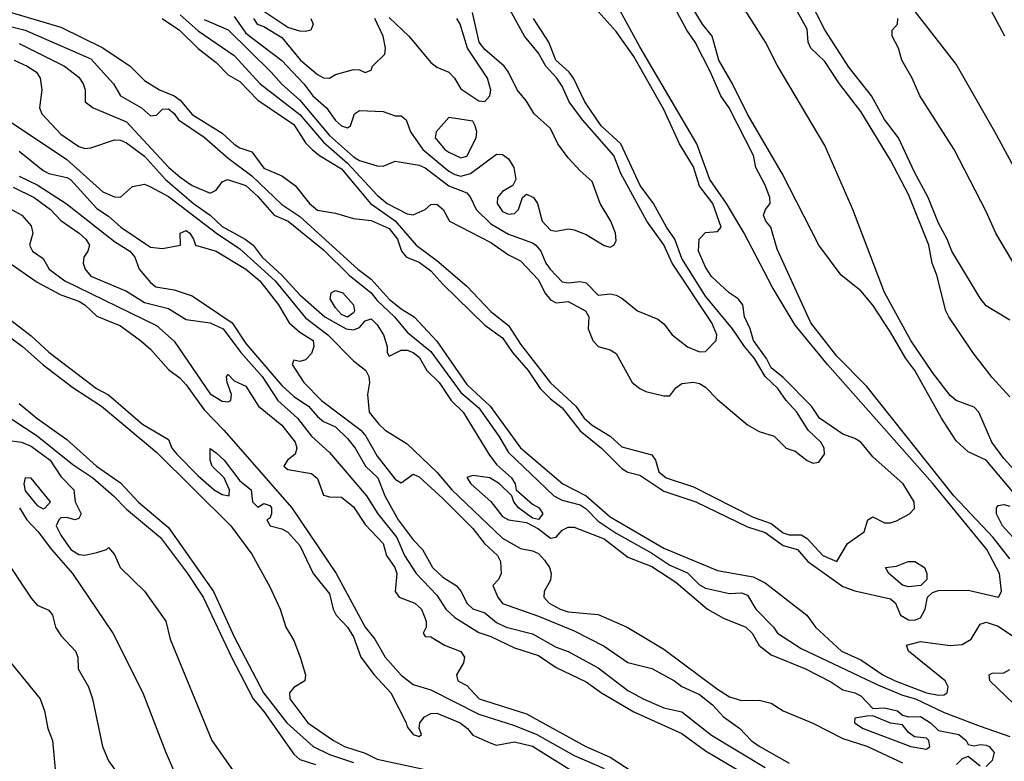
# Model space of a CAD drawing. Header units: metres. Extents: x -46681 to -43747, y -240911 to -237677.
# Tile 555 of 656: x -46234 to -46151, y -238678 to -238616. Entities that reach past the tile are written whole.
import ezdxf

# ---------------------------------------------------------------- set-up
doc = ezdxf.new("R2010")
doc.units = ezdxf.units.M
doc.layers.add('CONTOUR_INDEX', color=1, linetype='Continuous')
doc.layers.add('CONTOUR_INTER', color=3, linetype='Continuous')

msp = doc.modelspace()

# ---------------------------------------------------------------- linework, layer by layer
at = {"layer": 'CONTOUR_INDEX'}
for points, elevation in [([(-46150.595, -238660.804), (-46152, -238659.02), (-46155.296, -238655.52), (-46162.595, -238646.347), (-46165.095, -238643.805), (-46167.266, -238641.02), (-46170.095, -238634.844), (-46170.614, -238633.02), (-46171.058, -238632.52), (-46171.246, -238632.02), (-46171.071, -238631.52), (-46170.69, -238631.02), (-46170.71, -238630.52), (-46171.095, -238629.488), (-46171.897, -238628.02), (-46172.089, -238627.02), (-46174.125, -238623.02), (-46174.815, -238622.02), (-46175.669, -238620.02), (-46176.974, -238617.52), (-46177.667, -238616.52), (-46179.249, -238613.52)], 95), ([(-46215.595, -238615.364), (-46214.595, -238616.752), (-46211.595, -238619.06), (-46209.757, -238621.02), (-46208.985, -238622.02), (-46207.855, -238623.02), (-46207.095, -238624.088), (-46206.595, -238624.519), (-46206.095, -238624.693), (-46205.843, -238624.52), (-46205.506, -238623.52), (-46205.095, -238623.227), (-46203.095, -238623.328), (-46202.095, -238623.685), (-46201.595, -238623.678), (-46201.187, -238624.02), (-46200.822, -238625.02), (-46199.769, -238626.52), (-46197.595, -238628.318), (-46197.095, -238628.613), (-46196.595, -238628.731), (-46195.79, -238628.52), (-46193.595, -238626.886), (-46193.095, -238626.918), (-46192.595, -238627.293), (-46192.144, -238628.02), (-46191.991, -238629.02), (-46192.228, -238629.52), (-46193.095, -238630.03), (-46193.517, -238630.52), (-46193.539, -238631.02), (-46193.095, -238631.69), (-46192.595, -238631.925), (-46192.095, -238631.857), (-46191.754, -238631.52), (-46191.424, -238630.52), (-46191.095, -238630.246), (-46190.494, -238630.52), (-46190.177, -238631.02), (-46189.779, -238632.52), (-46189.095, -238633.276), (-46188.595, -238633.341), (-46187.595, -238633.139), (-46187.095, -238633.241), (-46186.095, -238633.633), (-46184.595, -238634.547), (-46184.095, -238634.68), (-46183.77, -238634.52), (-46183.595, -238634.151), (-46183.639, -238633.52), (-46184.02, -238632.52), (-46184.924, -238631.02), (-46185.595, -238629.183), (-46186.595, -238628.303), (-46187.595, -238627.191), (-46188.458, -238626.02), (-46189.095, -238624.756), (-46190.443, -238623.52), (-46191.095, -238622.467), (-46191.876, -238621.52), (-46192.596, -238620.02), (-46192.977, -238619.52), (-46194.595, -238618.121), (-46195.062, -238617.52), (-46195.607, -238615.02)], 90), ([(-46236.095, -238615.747), (-46233.095, -238616.504), (-46227.595, -238618.905), (-46225.699, -238621.02), (-46225.097, -238622.02), (-46223.333, -238623.02), (-46222.595, -238623.695), (-46222.095, -238623.64), (-46221.595, -238623.115), (-46221.095, -238623.089), (-46220.595, -238623.497), (-46220.239, -238624.02), (-46218.095, -238625.475), (-46216.095, -238627.23), (-46214.095, -238628.712), (-46211.595, -238631.122), (-46210.095, -238632.113), (-46205.232, -238636.52), (-46204.095, -238637.381), (-46202.595, -238639.045), (-46201.595, -238639.858), (-46200.511, -238640.52), (-46198.595, -238642.557), (-46196.095, -238646.182), (-46194.13, -238648.02), (-46191.595, -238651.5), (-46188.045, -238654.52), (-46186.095, -238655.51), (-46184.095, -238657.266), (-46179.595, -238659.895), (-46175.095, -238661.774), (-46172.095, -238662.31), (-46171.095, -238662.792), (-46167.607, -238665.52), (-46166.878, -238666.52), (-46164.697, -238668.52), (-46163.095, -238669.252), (-46161.241, -238670.52), (-46160.223, -238671.02), (-46157.595, -238672.023), (-46156.595, -238672.21), (-46156.095, -238672.177), (-46155.85, -238672.02), (-46155.758, -238671.52), (-46156.022, -238671.02), (-46159.102, -238668.52), (-46159.269, -238668.02), (-46158.095, -238667.724), (-46155.595, -238668.051), (-46154.595, -238667.972), (-46153.844, -238667.52), (-46153.095, -238666.263), (-46152.595, -238666.113), (-46151.595, -238666.444), (-46149.095, -238668.112)], 95), ([(-46149.982, -238636.52), (-46151.784, -238633.52), (-46152.595, -238631.694), (-46155.264, -238626.52), (-46158.137, -238622.02), (-46158.796, -238620.52), (-46159.654, -238619.02), (-46159.936, -238618.02), (-46160.449, -238617.02), (-46160.469, -238616.52), (-46160.003, -238616.02), (-46159.985, -238615.52)], 100), ([(-46233.595, -238628.729), (-46232.095, -238629.48), (-46229.653, -238631.02), (-46225.595, -238634.205), (-46224.331, -238635.02), (-46223.907, -238635.52), (-46223.527, -238636.52), (-46222.595, -238637.661), (-46222.143, -238638.02), (-46220.595, -238638.253), (-46219.095, -238638.754), (-46215.745, -238641.02), (-46214.595, -238642.771), (-46211.595, -238646.267), (-46210.595, -238647.203), (-46209.356, -238648.02), (-46208.595, -238648.88), (-46208.095, -238649.278), (-46207.095, -238649.745), (-46206.095, -238650.715), (-46205.448, -238651.52), (-46204.58, -238653.02), (-46203.543, -238654.02), (-46202.962, -238655.52), (-46201.838, -238657.52), (-46200.595, -238659.211), (-46199.808, -238660.02), (-46198.962, -238661.52), (-46198.095, -238662.331), (-46196.972, -238663.02), (-46196.568, -238663.52), (-46196.102, -238664.52), (-46195.595, -238664.992), (-46194.595, -238665.323), (-46193.595, -238666.116), (-46192.795, -238666.52), (-46190.595, -238667.07), (-46188.595, -238668.206), (-46187.595, -238668.544), (-46185.095, -238669.936), (-46182.595, -238671.829), (-46181.332, -238672.52), (-46179.595, -238673.27), (-46178.095, -238673.602), (-46175.595, -238675.554), (-46171.095, -238678.273)], 100), ([(-46235.595, -238641.346), (-46233.306, -238643.02), (-46231.595, -238644.535), (-46229.095, -238646.436), (-46226.697, -238648.02), (-46222.095, -238651.871), (-46215.856, -238658.02), (-46214.095, -238660.408), (-46212.595, -238663.154), (-46211.722, -238665.02), (-46211.262, -238666.52), (-46210.595, -238667.633), (-46210.053, -238669.02), (-46209.602, -238670.52), (-46209.668, -238671.02), (-46210.595, -238671.571), (-46210.94, -238672.02), (-46210.925, -238672.52), (-46209.402, -238674.52), (-46207.263, -238676.02), (-46206.331, -238676.52), (-46204.595, -238677.074), (-46203.595, -238677.589), (-46199.595, -238678.442)], 105), ([(-46234.952, -238660.52), (-46232.595, -238664.083), (-46232.095, -238664.682), (-46231.095, -238665.084), (-46230.81, -238665.52), (-46230.55, -238666.52), (-46230.095, -238667.226), (-46228.875, -238668.52), (-46228.691, -238669.02), (-46228.663, -238670.02), (-46227.793, -238671.52), (-46227.449, -238672.52), (-46226.615, -238676.52), (-46226.095, -238677.728), (-46225.595, -238678.415)], 110)]:
    msp.add_lwpolyline(points, dxfattribs=dict(at, elevation=elevation))
at = {"layer": 'CONTOUR_INTER'}
for points, elevation in [([(-46150.595, -238647.229), (-46152.095, -238645.594), (-46153.696, -238643.52), (-46155.727, -238640.52), (-46155.976, -238640.02), (-46156.718, -238637.02), (-46157.103, -238636.02), (-46157.402, -238634.52), (-46159.095, -238630.278), (-46160.595, -238627.394), (-46163.095, -238623.324), (-46164.867, -238621.02), (-46166.095, -238619.146), (-46167.283, -238618.02), (-46167.493, -238617.52), (-46167.595, -238616.419), (-46170.839, -238610.52)], 98), ([(-46147.801, -238656.02), (-46151.095, -238652.403), (-46152.102, -238651.02), (-46153.217, -238648.52), (-46153.595, -238648.104), (-46155.095, -238647.529), (-46155.595, -238647.12), (-46157.095, -238645.176), (-46158.895, -238642.52), (-46161.095, -238638.484), (-46163.753, -238631.52), (-46166.095, -238626.159), (-46170.095, -238619.433), (-46171.08, -238617.52), (-46174.095, -238612.755)], 97), ([(-46150.595, -238640.797), (-46152.095, -238639.912), (-46152.595, -238639.597), (-46153.095, -238638.957), (-46155.471, -238635.02), (-46155.861, -238634.02), (-46156.595, -238632.689), (-46157.444, -238630.52), (-46158.595, -238628.415), (-46159.941, -238625.52), (-46161.095, -238624.005), (-46162.203, -238622.02), (-46164.095, -238619.616), (-46166.095, -238616.491), (-46168.095, -238612.565)], 99), ([(-46235.095, -238614.787), (-46230.095, -238616.264), (-46226.595, -238617.985), (-46224.295, -238619.52), (-46223.095, -238620.717), (-46221.847, -238621.52), (-46220.595, -238622.015), (-46220.095, -238622.381), (-46219.095, -238623.563), (-46216.595, -238625.147), (-46215.595, -238626.063), (-46215.095, -238626.378), (-46214.095, -238626.716), (-46213.095, -238628.06), (-46211.595, -238628.714), (-46210.475, -238629.52), (-46209.266, -238631.02), (-46208.595, -238631.596), (-46207.095, -238631.834), (-46205.595, -238632.286), (-46204.095, -238632.466), (-46202.595, -238633.126), (-46201.892, -238634.02), (-46201.56, -238635.02), (-46201.153, -238635.52), (-46200.095, -238635.931), (-46199.095, -238636.678), (-46198.095, -238637.8), (-46194.595, -238641.213), (-46193.095, -238642.291), (-46192.258, -238643.52), (-46190.954, -238645.02), (-46189.961, -238646.52), (-46189.095, -238647.39), (-46188.095, -238648.145), (-46186.595, -238650.079), (-46184.806, -238651.52), (-46183.095, -238653.22), (-46182.595, -238653.522), (-46181.595, -238653.795), (-46179.595, -238655.136), (-46176.907, -238656.02), (-46172.595, -238658.127), (-46171.095, -238658.579), (-46169.595, -238659.673), (-46168.392, -238660.02), (-46167.526, -238661.02), (-46164.595, -238663.123), (-46163.595, -238663.488), (-46160.595, -238664.154), (-46160.189, -238664.52), (-46159.757, -238665.52), (-46159.095, -238665.908), (-46158.595, -238665.931), (-46158.095, -238665.738), (-46157.705, -238665.02), (-46157.49, -238664.02), (-46157.095, -238663.603), (-46156.595, -238663.461), (-46154.095, -238663.425), (-46151.56, -238664.02), (-46151.297, -238663.52), (-46151.479, -238662.02), (-46152.524, -238660.02), (-46157.095, -238654.447), (-46165.867, -238644.52), (-46168.595, -238641.212), (-46170.51, -238638.02), (-46172.868, -238633.52), (-46174.338, -238631.02), (-46175.729, -238629.02), (-46176.813, -238626.02), (-46181.595, -238617.919), (-46184.25, -238613.02)], 94), ([(-46150.084, -238655.52), (-46152.595, -238652.542), (-46154.095, -238651.828), (-46155.095, -238650.912), (-46156.334, -238649.02), (-46158.566, -238645.02), (-46159.318, -238644.02), (-46160.595, -238641.802), (-46162.095, -238639.56), (-46163.095, -238638.358), (-46164.743, -238637.02), (-46166.598, -238634.52), (-46169.671, -238628.52), (-46172.595, -238623.548), (-46173.826, -238621.02), (-46174.974, -238619.02), (-46175.554, -238617.02), (-46176.346, -238616.02), (-46178.095, -238613.128)], 96), ([(-46147.595, -238632.891), (-46151.849, -238625.02), (-46155.095, -238619.363), (-46160.095, -238612.901)], 101), ([(-46151.023, -238617.02), (-46152.595, -238614.069)], 102), ([(-46221.618, -238615.52), (-46220.169, -238616.52), (-46218.595, -238618.057), (-46217.095, -238619.207), (-46216.095, -238620.241), (-46215.095, -238620.808), (-46213.595, -238622.362), (-46210.595, -238624.418), (-46209.595, -238625.942), (-46209.059, -238626.52), (-46208.446, -238627.02), (-46206.595, -238628.12), (-46204.154, -238631.02), (-46202.095, -238632.475), (-46200.343, -238634.52), (-46198.595, -238635.793), (-46196.095, -238637.966), (-46194.095, -238640.09), (-46192.595, -238641.246), (-46191.595, -238642.801), (-46189.095, -238646.05), (-46186.969, -238648.02), (-46186.252, -238649.02), (-46185.595, -238649.596), (-46184.095, -238650.526), (-46183.095, -238651.426), (-46180.595, -238652.092), (-46180.292, -238652.52), (-46180.02, -238653.52), (-46179.394, -238654.02), (-46177.095, -238654.771), (-46172.095, -238657.298), (-46170.595, -238657.834), (-46169.595, -238658.622), (-46169.095, -238658.775), (-46168.095, -238658.782), (-46167.595, -238659.078), (-46166.279, -238660.52), (-46165.095, -238661.018), (-46164.217, -238659.52), (-46162.797, -238658.52), (-46162.499, -238657.52), (-46162.095, -238657.287), (-46161.095, -238657.767), (-46160.595, -238657.782), (-46160.095, -238657.599), (-46159.016, -238657.02), (-46158.595, -238656.577), (-46158.634, -238656.02), (-46159.555, -238654.52), (-46162.095, -238652.238), (-46163.095, -238651.033), (-46163.595, -238650.713), (-46164.595, -238650.355), (-46166.562, -238649.02), (-46167.212, -238648.02), (-46169.595, -238645.604), (-46170.595, -238644.799), (-46170.976, -238644.02), (-46172.092, -238642.52), (-46172.354, -238641.52), (-46172.833, -238640.52), (-46172.969, -238639.52), (-46173.373, -238639.02), (-46174.128, -238638.52), (-46175.595, -238637.148), (-46176.095, -238636.368), (-46176.682, -238635.02), (-46176.628, -238634.02), (-46176.095, -238633.471), (-46175.095, -238633.388), (-46174.787, -238633.02), (-46175.482, -238631.02), (-46176.595, -238629.575), (-46177.095, -238627.968), (-46178.287, -238626.02), (-46179.595, -238623.165), (-46182.095, -238618.72), (-46183.595, -238616.63), (-46185.095, -238614.948)], 93), ([(-46220.095, -238615.237), (-46218.595, -238616.577), (-46215.595, -238618.645), (-46213.405, -238621.02), (-46210.095, -238623.585), (-46208.095, -238625.902), (-46206.095, -238627.65), (-46203.595, -238630.321), (-46202.767, -238631.02), (-46201.095, -238631.882), (-46200.595, -238631.971), (-46199.595, -238631.524), (-46199.095, -238631.114), (-46198.595, -238631.081), (-46198.061, -238631.52), (-46197.551, -238632.52), (-46194.095, -238634.295), (-46192.595, -238635.327), (-46191.595, -238635.836), (-46190.095, -238637.426), (-46189.558, -238638.52), (-46189.095, -238639.109), (-46188.595, -238639.347), (-46187.595, -238639.248), (-46186.165, -238640.02), (-46185.871, -238640.52), (-46185.933, -238641.52), (-46185.548, -238642.52), (-46185.095, -238643.008), (-46184.095, -238643.279), (-46183.595, -238643.609), (-46182.238, -238646.02), (-46181.595, -238646.52), (-46181.095, -238646.766), (-46179.595, -238647.141), (-46179.095, -238647.142), (-46178.595, -238646.48), (-46178.095, -238646.108), (-46177.095, -238645.997), (-46176.595, -238646.099), (-46176.095, -238646.404), (-46175.095, -238647.441), (-46172.595, -238649.571), (-46171.595, -238650.121), (-46170.337, -238650.52), (-46169.346, -238651.52), (-46168.595, -238651.769), (-46167.595, -238652.569), (-46167.095, -238652.786), (-46166.595, -238652.71), (-46166.138, -238652.02), (-46166.153, -238651.52), (-46166.433, -238651.02), (-46167.509, -238650.02), (-46168.436, -238648.52), (-46169.343, -238647.52), (-46170.044, -238646.52), (-46171.105, -238645.52), (-46171.999, -238644.02), (-46172.843, -238643.02), (-46173.846, -238641.52), (-46176.095, -238638.79), (-46178.095, -238635.641), (-46178.673, -238634.02), (-46179.375, -238633.02), (-46180.46, -238631.02), (-46181.577, -238629.52), (-46183.18, -238626.02), (-46184.845, -238624.52), (-46186.205, -238622.52), (-46187.147, -238620.52), (-46187.528, -238620.02), (-46188.647, -238619.02), (-46189.218, -238617.52), (-46190.509, -238615.52)], 92), ([(-46218.095, -238615.622), (-46216.095, -238616.489), (-46212.474, -238620.02), (-46211.607, -238621.02), (-46210.095, -238622.374), (-46207.595, -238625.335), (-46205.595, -238627.127), (-46205.095, -238627.427), (-46203.595, -238627.868), (-46203.095, -238627.902), (-46202.095, -238627.483), (-46200.095, -238627.83), (-46199.595, -238628.05), (-46197.595, -238629.559), (-46196.095, -238630.143), (-46195.777, -238630.52), (-46195.31, -238631.52), (-46194.095, -238632.729), (-46192.595, -238633.605), (-46190.595, -238634.312), (-46190.305, -238634.52), (-46189.891, -238635.02), (-46189.469, -238636.02), (-46189.122, -238636.52), (-46188.095, -238637.587), (-46187.595, -238637.669), (-46186.595, -238637.564), (-46186.095, -238637.677), (-46185.095, -238638.707), (-46184.095, -238638.597), (-46183.595, -238638.704), (-46183.095, -238638.967), (-46181.802, -238640.02), (-46180.095, -238640.713), (-46179.595, -238641.111), (-46178.886, -238642.02), (-46177.595, -238643.033), (-46176.595, -238643.462), (-46176.095, -238643.438), (-46175.205, -238642.52), (-46175.161, -238642.02), (-46175.579, -238641.02), (-46178.904, -238636.02), (-46179.595, -238634.482), (-46181.021, -238632.52), (-46183.185, -238628.52), (-46183.791, -238627.02), (-46186.391, -238624.02), (-46187.508, -238622.52), (-46188.095, -238621.215), (-46188.551, -238620.52), (-46189.481, -238619.52), (-46190.095, -238618.448), (-46191.27, -238617.02), (-46192.642, -238614.52)], 91), ([(-46209.159, -238615.52), (-46208.974, -238616.02), (-46209.173, -238616.52), (-46209.595, -238616.635), (-46210.095, -238616.589), (-46211.095, -238616.298), (-46213.095, -238614.954)], 89), ([(-46213.976, -238615.52), (-46213.645, -238616.02), (-46213.095, -238616.203), (-46211.595, -238617.119), (-46210.017, -238619.02), (-46208.595, -238620.233), (-46208.095, -238620.492), (-46207.595, -238620.52), (-46207.095, -238620.223), (-46205.595, -238619.812), (-46205.095, -238619.831), (-46204.595, -238620.07), (-46204.095, -238619.849), (-46203.983, -238619.52), (-46202.968, -238618.52), (-46202.907, -238618.02), (-46203.088, -238617.02), (-46203.808, -238615.52)], 89), ([(-46202.595, -238615.442), (-46200.951, -238617.02), (-46199.095, -238619.228), (-46198.595, -238619.613), (-46197.595, -238620.034), (-46197.133, -238620.52), (-46196.595, -238621.412), (-46195.095, -238622.423), (-46194.595, -238622.499), (-46194.178, -238622.02), (-46194.095, -238621.524), (-46194.371, -238620.52), (-46196.043, -238618.02), (-46196.661, -238616.02), (-46196.921, -238615.52)], 89), ([(-46233.595, -238617.618), (-46229.794, -238619.52), (-46228.595, -238620.439), (-46228.236, -238621.02), (-46228.067, -238621.52), (-46228.065, -238622.52), (-46227.392, -238623.02), (-46224.595, -238624.183), (-46221.095, -238627.974), (-46220.095, -238628.836), (-46219.095, -238629.532), (-46217.595, -238630.172), (-46217.095, -238629.91), (-46216.595, -238629.217), (-46216.135, -238629.02), (-46214.595, -238629.52), (-46213.595, -238630.448), (-46212.231, -238632.02), (-46211.068, -238632.52), (-46208.095, -238634.912), (-46205.956, -238637.02), (-46204.095, -238638.513), (-46203.595, -238639.144), (-46202.142, -238640.52), (-46201.095, -238641.797), (-46199.095, -238643.427), (-46196.595, -238646.854), (-46195.095, -238648.143), (-46193.408, -238650.52), (-46192.595, -238651.899), (-46188.793, -238655.52), (-46188.095, -238655.894), (-46186.595, -238656.273), (-46186.095, -238656.617), (-46185.095, -238657.636), (-46183.595, -238658.652), (-46180.595, -238660.31), (-46179.095, -238661.316), (-46177.595, -238661.959), (-46176.595, -238662.96), (-46176.095, -238663.249), (-46174.095, -238663.69), (-46173.095, -238663.656), (-46172.595, -238663.83), (-46171.874, -238665.02), (-46170.408, -238666.52), (-46170.068, -238667.02), (-46168.095, -238668.301), (-46161.595, -238671.386), (-46159.595, -238672.214), (-46158.51, -238672.52), (-46156.095, -238673.67), (-46153.095, -238674.812), (-46150.595, -238675.664)], 96), ([(-46233.999, -238619.02), (-46232.917, -238619.52), (-46232.141, -238620.02), (-46231.845, -238620.52), (-46231.68, -238621.52), (-46231.892, -238623.02), (-46231.68, -238623.52), (-46230.095, -238625.214), (-46228.595, -238626.26), (-46228.095, -238626.414), (-46227.595, -238626.354), (-46225.595, -238625.687), (-46225.095, -238625.725), (-46224.595, -238625.959), (-46223.095, -238627.069), (-46221.324, -238629.02), (-46218.98, -238631.02), (-46217.595, -238632.005), (-46216.595, -238632.958), (-46214.651, -238634.02), (-46213.99, -238634.52), (-46213.24, -238635.52), (-46211.595, -238637.022), (-46210.095, -238638.682), (-46207.989, -238640.52), (-46206.207, -238641.52), (-46205.595, -238641.607), (-46205.095, -238641.415), (-46204.595, -238640.847), (-46204.095, -238640.705), (-46203.595, -238641.181), (-46203.062, -238642.02), (-46202.765, -238643.02), (-46202.768, -238643.52), (-46202.595, -238643.832), (-46201.595, -238643.324), (-46201.095, -238643.329), (-46200.595, -238643.502), (-46200.095, -238643.896), (-46199.438, -238645.02), (-46198.41, -238646.02), (-46197.399, -238647.52), (-46196.393, -238648.52), (-46194.255, -238652.02), (-46193.595, -238652.895), (-46192.344, -238654.02), (-46192.05, -238654.52), (-46191.95, -238655.02), (-46190.595, -238656.205), (-46190.043, -238656.52), (-46189.726, -238657.02), (-46190.095, -238657.491), (-46190.595, -238657.401), (-46191.776, -238656.52), (-46192.156, -238656.02), (-46192.325, -238655.52), (-46193.358, -238654.52), (-46194.171, -238654.02), (-46195.595, -238653.804), (-46196.095, -238653.981), (-46195.744, -238654.52), (-46194.095, -238656), (-46193.095, -238657.26), (-46192.595, -238657.541), (-46191.095, -238657.751), (-46190.095, -238658.279), (-46189.095, -238659.063), (-46188.595, -238658.982), (-46188.095, -238658.38), (-46187.595, -238658.148), (-46187.095, -238658.144), (-46184.595, -238659.131), (-46182.595, -238660.644), (-46180.595, -238661.435), (-46178.595, -238662.739), (-46175.927, -238665.02), (-46174.595, -238665.778), (-46172.707, -238666.52), (-46172.202, -238667.02), (-46171.595, -238668.044), (-46170.595, -238668.827), (-46167.733, -238670.02), (-46165.595, -238671.104), (-46164.595, -238671.776), (-46163.578, -238672.02), (-46163.095, -238672.262), (-46162.095, -238673.319), (-46161.095, -238673.277), (-46160.015, -238673.52), (-46159.595, -238673.897), (-46159.095, -238674.042), (-46158.095, -238674.01), (-46157.243, -238674.52), (-46156.595, -238675.166), (-46154.891, -238675.52), (-46154.26, -238676.02), (-46154.095, -238676.351), (-46153.595, -238676.462), (-46153.095, -238676.349), (-46152.595, -238676.397), (-46152.33, -238676.52), (-46151.925, -238677.02), (-46152.095, -238677.685), (-46152.595, -238678.181)], 97), ([(-46234.561, -238624.02), (-46229.595, -238627.347), (-46226.595, -238630.049), (-46225.595, -238630.458), (-46225.095, -238630.512), (-46224.095, -238629.606), (-46223.095, -238629.42), (-46222.595, -238629.624), (-46221.095, -238630.437), (-46217.06, -238633.52), (-46215.095, -238634.818), (-46212.147, -238637.52), (-46209.595, -238640.607), (-46207.731, -238642.02), (-46205.595, -238644.216), (-46204.54, -238645.02), (-46204.301, -238645.52), (-46204.252, -238646.02), (-46204.401, -238647.02), (-46204.266, -238648.52), (-46203.463, -238649.52), (-46202.944, -238650.02), (-46201.095, -238651.151), (-46198.595, -238653.542), (-46197.355, -238655.02), (-46193.095, -238659.07), (-46191.595, -238659.94), (-46190.595, -238660.113), (-46190.095, -238660.348), (-46189.595, -238660.893), (-46189.16, -238661.52), (-46189.036, -238662.02), (-46189.095, -238662.571), (-46189.61, -238663.52), (-46189.647, -238664.02), (-46189.182, -238664.52), (-46188.272, -238665.02), (-46187.595, -238665.235), (-46185.095, -238665.464), (-46182.674, -238666.52), (-46179.595, -238668.373), (-46175.095, -238671.726), (-46174.095, -238672.349), (-46173.095, -238672.665), (-46171.595, -238672.622), (-46170.595, -238672.885), (-46169.595, -238673.529), (-46167.095, -238674.573), (-46164.595, -238675.852), (-46162.595, -238676.481), (-46159.595, -238677.893)], 98), ([(-46197.595, -238623.822), (-46198.672, -238625.02), (-46198.749, -238625.52), (-46197.93, -238626.52), (-46197.595, -238626.741), (-46196.595, -238627.191), (-46196.095, -238627.063), (-46195.317, -238625.52), (-46195.255, -238625.02), (-46195.394, -238624.52), (-46195.595, -238624.136), (-46197.595, -238623.822)], 89), ([(-46233.595, -238626.646), (-46231.595, -238628.252), (-46231.095, -238628.53), (-46229.595, -238628.85), (-46229.284, -238629.02), (-46227.095, -238631.444), (-46226.095, -238632.091), (-46225.079, -238633.02), (-46222.595, -238634.687), (-46221.595, -238634.81), (-46220.07, -238634.52), (-46220.096, -238633.52), (-46219.595, -238633.292), (-46219.294, -238633.52), (-46218.981, -238634.02), (-46218.828, -238634.52), (-46217.09, -238635.02), (-46214.595, -238636.532), (-46213.422, -238637.52), (-46211.869, -238639.52), (-46210.976, -238641.02), (-46210.095, -238641.798), (-46208.971, -238642.52), (-46208.913, -238643.02), (-46209.095, -238643.59), (-46209.595, -238644.12), (-46210.095, -238644.266), (-46210.595, -238644.147), (-46210.734, -238644.52), (-46209.76, -238646.02), (-46208.272, -238647.52), (-46204.963, -238650.02), (-46204.551, -238650.52), (-46203.595, -238652.191), (-46202.095, -238654.134), (-46201.595, -238654.441), (-46200.595, -238653.711), (-46200.095, -238653.913), (-46198.095, -238655.74), (-46195.595, -238658.262), (-46194.622, -238659.52), (-46193.518, -238660.52), (-46193.263, -238661.02), (-46193.227, -238662.02), (-46193.443, -238662.52), (-46193.902, -238663.02), (-46193.506, -238664.02), (-46193.095, -238664.543), (-46190.095, -238665.585), (-46187.095, -238666.814), (-46184.595, -238668.1), (-46182.595, -238669.478), (-46180.595, -238669.973), (-46178.688, -238671.02), (-46178.095, -238671.485), (-46176.595, -238672.172), (-46175.511, -238673.02), (-46174.595, -238674.036), (-46173.221, -238675.02), (-46172.262, -238676.02), (-46171.595, -238676.479), (-46169.095, -238677.921)], 99), ([(-46234.095, -238629.663), (-46232.337, -238630.52), (-46230.959, -238631.52), (-46230.095, -238632.441), (-46228.558, -238633.52), (-46228.011, -238634.02), (-46227.703, -238634.52), (-46227.84, -238635.02), (-46228.166, -238635.52), (-46228.224, -238636.02), (-46228.073, -238636.52), (-46227.595, -238637.107), (-46224.595, -238638.374), (-46223.095, -238639.318), (-46221.095, -238639.812), (-46219.595, -238640.738), (-46217.595, -238641.017), (-46216.495, -238641.52), (-46215.034, -238643.52), (-46213.243, -238645.52), (-46211.923, -238647.52), (-46210.266, -238649.02), (-46209.095, -238650.509), (-46207.595, -238651.885), (-46204.501, -238655.52), (-46203.553, -238657.02), (-46201.945, -238659.02), (-46201.305, -238660.52), (-46200.349, -238662.02), (-46198.595, -238663.847), (-46197.864, -238665.02), (-46197.095, -238665.713), (-46195.095, -238666.956), (-46194.095, -238667.299), (-46192.095, -238668.254), (-46190.095, -238668.894), (-46188.595, -238669.89), (-46186.095, -238671.104), (-46184.803, -238672.02), (-46182.095, -238673.621), (-46178.095, -238675.423), (-46176.095, -238676.891), (-46171.595, -238679.539)], 101), ([(-46234.595, -238631.345), (-46233.364, -238632.02), (-46232.595, -238632.904), (-46232.442, -238633.52), (-46232.714, -238634.52), (-46232.469, -238635.02), (-46231.595, -238635.64), (-46231.079, -238636.52), (-46229.77, -238637.52), (-46222.095, -238641.252), (-46220.595, -238642.555), (-46217.595, -238646.98), (-46216.595, -238647.586), (-46216.095, -238647.632), (-46215.868, -238647.52), (-46215.798, -238647.02), (-46216.182, -238646.02), (-46216.233, -238645.52), (-46216.095, -238645.343), (-46215.595, -238645.896), (-46214.595, -238646.326), (-46213.539, -238648.02), (-46211.595, -238649.612), (-46210.469, -238651.02), (-46210.344, -238651.52), (-46210.485, -238652.02), (-46211.122, -238652.52), (-46211.409, -238653.02), (-46211.095, -238653.311), (-46209.095, -238653.645), (-46208.595, -238654.072), (-46208.095, -238655.458), (-46207.595, -238655.604), (-46206.595, -238655.633), (-46205.595, -238656.443), (-46204.595, -238657.92), (-46203.091, -238659.52), (-46202.82, -238660.52), (-46202.125, -238661.52), (-46201.962, -238662.02), (-46202.09, -238663.52), (-46201.762, -238664.02), (-46200.44, -238664.52), (-46199.893, -238665.02), (-46199.503, -238666.02), (-46199.485, -238666.52), (-46199.75, -238667.02), (-46199.595, -238667.306), (-46199.095, -238667.33), (-46197.969, -238668.02), (-46196.595, -238668.556), (-46196.28, -238669.02), (-46196.37, -238669.52), (-46196.965, -238670.52), (-46196.851, -238671.02), (-46196.095, -238671.404), (-46195.051, -238672.52), (-46191.095, -238673.789), (-46186.129, -238676.52), (-46184.095, -238677.397), (-46181.594, -238679.02)], 102), ([(-46237.095, -238634.159), (-46232.095, -238637.617), (-46230.095, -238638.691), (-46228.595, -238639.203), (-46228.09, -238639.52), (-46227.095, -238640.458), (-46225.095, -238641.284), (-46223.439, -238642.52), (-46222.595, -238643.228), (-46221.095, -238644.939), (-46220.095, -238645.668), (-46219.595, -238646.212), (-46218.095, -238648.318), (-46216.445, -238650.02), (-46210.757, -238656.52), (-46207.047, -238662.02), (-46204.596, -238666.52), (-46203.786, -238667.52), (-46202.935, -238669.02), (-46201.595, -238670.53), (-46200.595, -238671.335), (-46199.095, -238671.777), (-46195.095, -238673.799), (-46192.095, -238674.763), (-46190.215, -238675.52), (-46187.095, -238677.268), (-46184.595, -238678.361)], 103), ([(-46207.468, -238638.52), (-46207.095, -238638.328), (-46206.481, -238638.52), (-46205.573, -238639.52), (-46205.509, -238640.02), (-46205.595, -238640.195), (-46206.095, -238640.541), (-46206.595, -238640.33), (-46207.095, -238639.78), (-46207.53, -238639.02), (-46207.468, -238638.52)], 97), ([(-46234.658, -238640.52), (-46232.595, -238642.113), (-46231.095, -238643.478), (-46227.116, -238646.52), (-46226.095, -238647.068), (-46223.272, -238649.52), (-46221.095, -238650.81), (-46220.811, -238651.52), (-46220.378, -238652.02), (-46218.595, -238653.853), (-46217.265, -238655.02), (-46216.595, -238655.406), (-46216.004, -238655.52), (-46215.96, -238655.02), (-46216.413, -238654.02), (-46217.42, -238653.02), (-46217.587, -238652.52), (-46217.595, -238651.563), (-46217.095, -238651.922), (-46216.429, -238652.52), (-46215.095, -238654.262), (-46214.152, -238655.02), (-46214.038, -238656.02), (-46213.595, -238656.479), (-46213.095, -238656.164), (-46212.595, -238656.322), (-46212.455, -238656.52), (-46212.443, -238657.02), (-46212.595, -238657.384), (-46212.845, -238657.52), (-46212.561, -238658.02), (-46211.595, -238658.271), (-46211.095, -238658.567), (-46210.095, -238659.681), (-46208.952, -238662.02), (-46207.595, -238663.733), (-46207.281, -238665.02), (-46207.027, -238665.52), (-46206.095, -238666.529), (-46205.595, -238667.342), (-46204.959, -238669.02), (-46203.843, -238670.52), (-46202.468, -238672.02), (-46201.163, -238674.52), (-46201.095, -238674.871), (-46200.597, -238675.52), (-46200.095, -238675.669), (-46199.9, -238675.52), (-46200.083, -238675.02), (-46200.035, -238674.52), (-46199.641, -238674.02), (-46199.095, -238673.755), (-46198.595, -238673.72), (-46196.644, -238674.52), (-46196.024, -238675.02), (-46195.595, -238675.557), (-46194.095, -238676.231), (-46193.595, -238676.398), (-46192.095, -238676.113), (-46190.595, -238676.499), (-46187.095, -238678.657)], 104), ([(-46233.595, -238647.783), (-46232.105, -238649.02), (-46229.595, -238650.799), (-46227.104, -238653.02), (-46225.095, -238654.434), (-46223.595, -238656.046), (-46221.095, -238658.178), (-46217.32, -238663.52), (-46215.595, -238667.322), (-46213.122, -238672.02), (-46211.166, -238674.52), (-46208.971, -238676.52), (-46207.595, -238677.18), (-46205.595, -238677.859)], 106), ([(-46235.095, -238648.507), (-46232.095, -238650.498), (-46229.095, -238652.894), (-46227.426, -238654.02), (-46225.68, -238655.52), (-46224.595, -238656.648), (-46221.74, -238659.02), (-46219.493, -238662.02), (-46218.169, -238664.02), (-46215.814, -238669.02), (-46214.001, -238672.52), (-46213.095, -238673.578), (-46210.595, -238677.145), (-46210.095, -238677.595), (-46208.768, -238678.02)], 107), ([(-46234.595, -238650.863), (-46233.408, -238651.02), (-46232.595, -238651.369), (-46231.005, -238652.52), (-46230.095, -238653.899), (-46229.004, -238655.02), (-46228.904, -238656.02), (-46228.398, -238657.02), (-46228.595, -238657.415), (-46228.921, -238657.52), (-46229.595, -238657.325), (-46230.095, -238657.352), (-46230.268, -238657.52), (-46230.503, -238658.02), (-46230.095, -238658.818), (-46229.251, -238660.02), (-46228.595, -238660.446), (-46228.095, -238660.478), (-46227.095, -238660.257), (-46226.272, -238660.02), (-46226.095, -238659.85), (-46225.595, -238660.43), (-46225.135, -238661.52), (-46223.095, -238663.507), (-46221.317, -238666.02), (-46220.953, -238667.52), (-46217.447, -238676.02), (-46215.339, -238679.02)], 108), ([(-46233.095, -238654.008), (-46233.215, -238654.52), (-46233.095, -238655.092), (-46232.095, -238656.32), (-46231.595, -238656.597), (-46231.421, -238656.52), (-46230.973, -238656.02), (-46232.595, -238654.048), (-46233.095, -238654.008)], 108), ([(-46149.416, -238660.02), (-46151.208, -238658.02), (-46151.734, -238657.02), (-46151.735, -238656.52), (-46151.595, -238656.336), (-46151.095, -238656.237), (-46150.595, -238656.37)], 96), ([(-46233.569, -238656.52), (-46232.951, -238657.52), (-46231.988, -238658.52), (-46230.874, -238660.02), (-46229.114, -238662.02), (-46225.75, -238667.02), (-46223.231, -238672.02), (-46221.319, -238677.02), (-46219.362, -238681.52)], 109), ([(-46159.129, -238661.02), (-46158.556, -238661.02), (-46157.752, -238661.52), (-46157.553, -238662.02), (-46157.546, -238662.52), (-46158.059, -238663.02), (-46159.095, -238663.13), (-46159.595, -238662.994), (-46160.745, -238662.02), (-46161.008, -238661.52), (-46160.095, -238661.412), (-46159.129, -238661.02)], 94), ([(-46234.288, -238669.52), (-46231.846, -238672.52), (-46231.467, -238673.52), (-46231.177, -238675.02), (-46230.813, -238676.02), (-46230.509, -238679.02), (-46230.095, -238680.87), (-46229.095, -238682.481), (-46228.223, -238683.02), (-46228.595, -238683.496), (-46229.095, -238683.575), (-46229.666, -238684.02), (-46230.161, -238686.02), (-46231.095, -238686.396), (-46235.526, -238690.02)], 111), ([(-46149.595, -238673.596), (-46152.278, -238671.02), (-46152.351, -238670.52), (-46152.095, -238670.375), (-46151.095, -238670.332), (-46150.595, -238670.061)], 96), ([(-46162.595, -238673.969), (-46163.595, -238674.129), (-46163.619, -238674.52), (-46162.892, -238675.02), (-46158.896, -238676.52), (-46157.595, -238676.727), (-46157.303, -238676.52), (-46157.397, -238676.02), (-46157.595, -238675.81), (-46158.595, -238675.705), (-46159.095, -238675.334), (-46159.595, -238674.712), (-46160.595, -238674.551), (-46162.095, -238673.937), (-46162.595, -238673.969)], 97), ([(-46153.095, -238678.162), (-46154.095, -238677.351), (-46154.595, -238677.553), (-46155.062, -238678.02)], 97)]:
    msp.add_lwpolyline(points, dxfattribs=dict(at, elevation=elevation))

doc.saveas('drawing.dxf')
